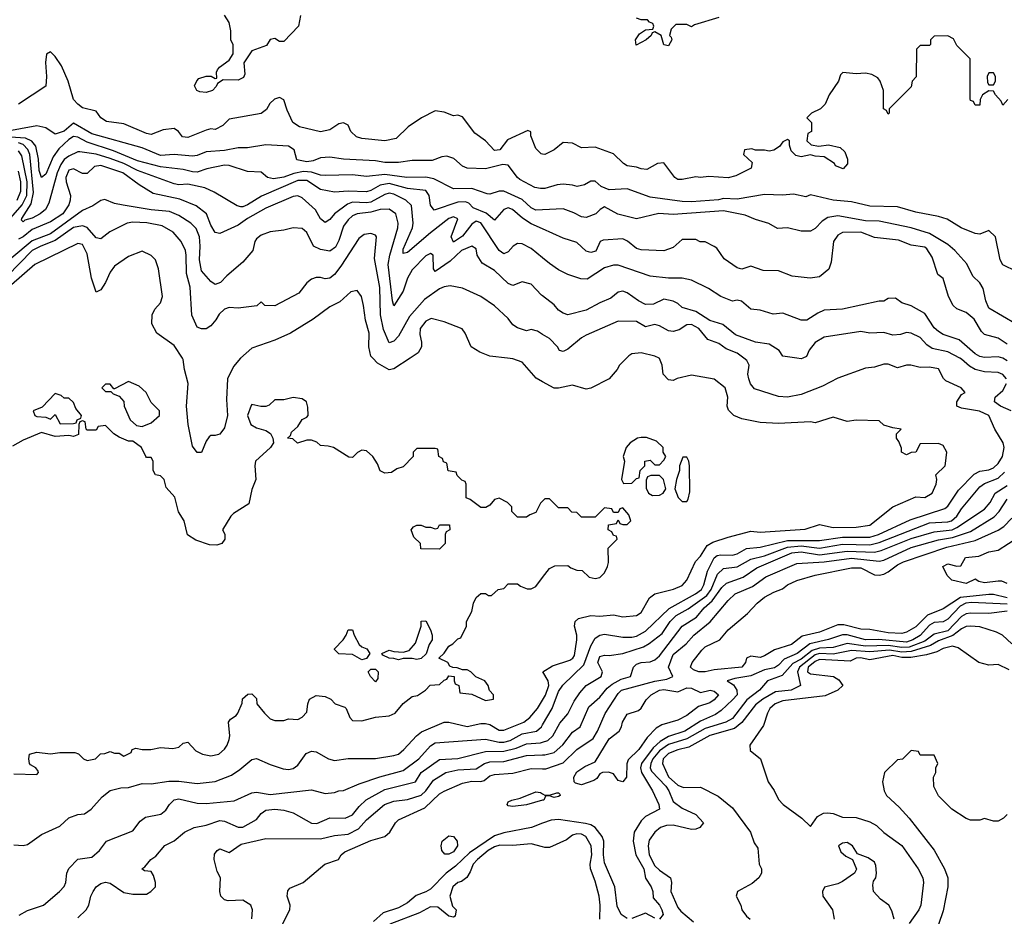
# Model space of a CAD drawing. Header units: inches. Extents: x 2348341 to 2479810, y 460419 to 613669.
# Tile 436 of 656: x 2407715 to 2412017, y 537562 to 541479. Entities that reach past the tile are written whole.
import ezdxf

# ---------------------------------------------------------------- set-up
doc = ezdxf.new("R2010")
doc.units = ezdxf.units.IN
doc.header["$MEASUREMENT"] = 0
for name, color, linetype in [('C4503', 7, 'Continuous'), ('C4504', 7, 'Continuous'), ('C4513', 7, 'Continuous'), ('C4514', 7, 'Continuous')]:
    doc.layers.add(name, color=color, linetype=linetype)

msp = doc.modelspace()

# ---------------------------------------------------------------- linework, layer by layer
at = {"layer": 'C4503', "color": 2}
for points, elevation in [([(2408679.8, 540000), (2408650, 539964), (2408623, 539910), (2408619.1, 539819.1), (2408623, 539750), (2408610, 539695.3), (2408590, 539668.7), (2408570, 539662), (2408550, 539662), (2408543.5, 539656.5), (2408530, 539638), (2408510, 539588.7), (2408490, 539588.7), (2408470, 539615.3), (2408452, 539710), (2408444.4, 539790), (2408451.5, 539890), (2408435.4, 539950), (2408430, 539994), (2408426.1, 540000)], 74), ([(2409421.1, 540000), (2409350, 539954), (2409330, 539949.2), (2409278.6, 539978.6), (2409258.4, 540000)], 74), ([(2410000, 539896.9), (2409972.1, 539912.1), (2409910, 539982.7), (2409870, 539997.2), (2409846.3, 540000)], 74), ([(2410000, 539376), (2409990, 539366), (2409970, 539326), (2409943.6, 539316.4), (2409930, 539306), (2409890, 539306), (2409866, 539330), (2409866, 539350), (2409846, 539370), (2409810, 539388.7), (2409790, 539382), (2409770, 539358), (2409751.6, 539348.4), (2409730, 539348), (2409683.1, 539383.1), (2409666, 539390), (2409666, 539450), (2409662, 539462), (2409647.3, 539467.3), (2409627.3, 539487.3), (2409622, 539502), (2409587.3, 539507.3), (2409582, 539542), (2409567.3, 539547.3), (2409562, 539562), (2409546, 539570), (2409542, 539602), (2409530, 539606), (2409450, 539606), (2409434, 539590), (2409434, 539570), (2409390, 539526), (2409363.6, 539516.4), (2409339.6, 539500.4), (2409310, 539498), (2409290, 539508), (2409278, 539538), (2409258, 539570), (2409230, 539595.3), (2409210, 539598), (2409191.6, 539588.4), (2409170, 539566), (2409152.7, 539567.3), (2409086, 539610), (2409063.6, 539616.4), (2409030, 539618), (2409013.6, 539633.6), (2408990, 539642), (2408970, 539642), (2408929, 539629), (2408908, 539648), (2408886, 539650), (2408898, 539662), (2408903.1, 539676.9), (2408930, 539702), (2408950, 539732), (2408970, 539742), (2408975.3, 539750), (2408974.6, 539785.4), (2408968, 539810), (2408950, 539822), (2408910, 539828), (2408870, 539818), (2408830, 539818), (2408805.4, 539794.6), (2408790.9, 539789.1), (2408769.1, 539789.1), (2408730, 539798), (2408726.4, 539793.6), (2408711, 539750), (2408724.7, 539710), (2408750, 539696), (2408790, 539684.7), (2408811, 539671), (2408822, 539650), (2408824.7, 539630), (2408811.3, 539610), (2408746, 539550), (2408742.8, 539530), (2408746.8, 539470), (2408730, 539426), (2408716, 539364), (2408650, 539322), (2408638, 539310), (2408602, 539250), (2408611.1, 539231.1), (2408611.3, 539210), (2408598, 539190), (2408576.8, 539183.2), (2408544.7, 539184.7), (2408485.2, 539205.2), (2408448.7, 539228.7), (2408434, 539290), (2408409.3, 539329.3), (2408393.6, 539393.6), (2408354.6, 539434.6), (2408346, 539470), (2408330, 539486), (2408308, 539490), (2408298, 539510), (2408298, 539550), (2408290, 539566), (2408270, 539566), (2408266, 539570), (2408248, 539610), (2408210, 539638), (2408190, 539638), (2408150, 539655.3), (2408126, 539670), (2408090, 539706), (2408058, 539702), (2408050, 539686), (2408010, 539686), (2408006, 539690), (2408002, 539722), (2407990, 539726), (2407978, 539722), (2407974, 539710), (2407972.7, 539667.3), (2407950, 539658), (2407930, 539662), (2407870, 539658), (2407810, 539675.3), (2407730, 539642), (2407683.6, 539616.4)], 78), ([(2407690, 538184.7), (2407790, 538182), (2407798, 538190), (2407796.4, 538196.4), (2407786, 538210), (2407763.1, 538223.1), (2407758, 538230), (2407755.3, 538250), (2407758, 538270), (2407790, 538278.8), (2407850, 538271.3), (2407890, 538278), (2407956.9, 538276.9), (2407971.6, 538271.6), (2407994, 538250), (2408010, 538242), (2408046, 538250), (2408068.4, 538271.6), (2408087.3, 538272.7), (2408110, 538282), (2408130, 538274), (2408150, 538274), (2408170, 538262), (2408202, 538278), (2408206, 538290), (2408223.1, 538296.9), (2408251.1, 538291.1), (2408288.9, 538291.1), (2408330, 538298.8), (2408384.7, 538295.3), (2408410, 538301), (2408430, 538318), (2408450, 538322), (2408485.4, 538285.4), (2408514, 538270), (2408550, 538262.8), (2408586, 538270), (2408610, 538292), (2408622, 538310), (2408630, 538334), (2408633.2, 538350), (2408628, 538410), (2408636.4, 538423.6), (2408660.4, 538439.6), (2408668, 538450), (2408687.3, 538492.7), (2408688.7, 538511.3), (2408712.7, 538532.7), (2408730, 538534), (2408750, 538514), (2408752, 538490), (2408784.7, 538450), (2408810, 538424.7), (2408830, 538418), (2408870, 538418), (2408890, 538424.7), (2408930, 538422), (2408950, 538432), (2408970, 538454), (2408974, 538490), (2408982, 538510), (2409010, 538526), (2409050, 538522), (2409074, 538510), (2409094, 538490), (2409135.3, 538475.3), (2409142, 538470), (2409158, 538430), (2409170, 538418), (2409210, 538416), (2409270, 538432), (2409330, 538438), (2409355.3, 538450), (2409390, 538492), (2409430, 538522), (2409453.6, 538526.4), (2409488, 538550), (2409508.4, 538571.6), (2409550, 538574), (2409570, 538594), (2409582, 538598), (2409590, 538612), (2409614, 538610), (2409614, 538590), (2409618, 538578), (2409634, 538570), (2409638, 538538), (2409690, 538532), (2409750, 538504.7), (2409786, 538510), (2409786, 538530), (2409768, 538548), (2409762, 538570), (2409748, 538590), (2409708.4, 538608.4), (2409686, 538630), (2409670, 538638), (2409650, 538638), (2409627.3, 538647.3), (2409608.4, 538648.4), (2409595.3, 538655.3), (2409586, 538670), (2409546, 538690), (2409570, 538712), (2409590, 538742), (2409608.4, 538751.6), (2409630, 538774), (2409642, 538778), (2409668, 538830), (2409668, 538850), (2409690, 538894), (2409698, 538930), (2409710, 538954), (2409730, 538972), (2409750, 538972), (2409763.6, 538963.6), (2409776.4, 538963.6), (2409806, 538990), (2409830, 538994), (2409850, 539014), (2409890, 539014), (2409903.6, 539003.6), (2409932.7, 538992.7), (2409950, 538992), (2409970, 539002), (2410000, 539042)], 78), ([(2407690, 537874.8), (2407730, 537871), (2407750, 537876), (2407810, 537918.8), (2407890, 537956), (2407930, 537992), (2407970, 538006), (2407998, 538010), (2408028, 538030), (2408075.5, 538084.5), (2408110, 538110.8), (2408157.2, 538122.8), (2408190, 538124.9), (2408250, 538142), (2408290, 538140.5), (2408367.2, 538152.8), (2408410, 538152.7), (2408490, 538141.6), (2408569.5, 538150.5), (2408640.9, 538179.1), (2408677.2, 538202.8), (2408730, 538246.8), (2408749.2, 538250.8), (2408810, 538224.9), (2408866.4, 538206.4), (2408890, 538203.8), (2408910, 538208.2), (2408930, 538222), (2408967.5, 538272.5), (2408990, 538282.8), (2409010, 538280.7), (2409064.7, 538250), (2409090, 538242), (2409150, 538250.6), (2409270, 538250.7), (2409350, 538264.9), (2409370, 538270.8), (2409394, 538290), (2409449.5, 538350.5), (2409471.5, 538368.5), (2409570, 538410.5), (2409590, 538410.4), (2409670, 538390.4), (2409730, 538404.9), (2409750, 538404.9), (2409770, 538399.3), (2409810, 538375.8), (2409830, 538375.3), (2409917.2, 538410), (2409944.5, 538430), (2409977.6, 538470), (2410000, 538506.7)], 74), ([(2407713.3, 537566.7), (2407750, 537588), (2407819, 537610), (2407889.2, 537670), (2407910, 537692), (2407917.2, 537710), (2407921.2, 537750), (2407929.5, 537770.5), (2407969.1, 537810.9), (2408030, 537821), (2408064, 537850), (2408095.3, 537890), (2408210, 537936), (2408242, 537978), (2408264.5, 537995.5), (2408331.8, 538008.2), (2408354, 538026), (2408370, 538051), (2408390, 538070.5), (2408410, 538075.5), (2408490, 538056.4), (2408530, 538054.4), (2408653, 538067), (2408730, 538101.6), (2408750, 538103.8), (2408810, 538094.4), (2408990, 538114.8), (2409050, 538098.8), (2409090, 538102.8), (2409110, 538110.7), (2409130, 538110.8), (2409198.9, 538141.1), (2409288.5, 538171.5), (2409390, 538198.9), (2409458.7, 538250), (2409510, 538306.4), (2409530, 538319.5), (2409750, 538335.6), (2409810, 538322.8), (2409830, 538322.8), (2409858, 538330), (2409910, 538359.1), (2409972.7, 538370), (2409995.6, 538390), (2410000, 538397.7)], 70), ([(2407970, 537554.8), (2408005.2, 537590), (2408017.2, 537610), (2408026.6, 537650), (2408036, 537670), (2408049.7, 537690.3), (2408070, 537704.9), (2408090, 537710.6), (2408110, 537707.3), (2408170, 537666), (2408210, 537658), (2408270, 537658.8), (2408288.7, 537670), (2408308.9, 537691.1), (2408309, 537710), (2408300.2, 537740.2), (2408290, 537758), (2408260.4, 537760.4), (2408248.7, 537770), (2408262, 537778), (2408288.7, 537810), (2408310, 537824.7), (2408350, 537871), (2408390, 537891), (2408435.3, 537930), (2408478, 537950), (2408530, 537960.7), (2408590, 537980.7), (2408610, 537977.3), (2408670, 537950.8), (2408690, 537950.8), (2408750, 537984.9), (2408770, 538010.7), (2408790, 538024.9), (2408830, 538030.4), (2408870, 538025.5), (2408910, 538014), (2408990, 537968.4), (2409012.9, 537967.1), (2409070, 537992.4), (2409138, 537990), (2409170, 538005.5), (2409198, 538042), (2409228.9, 538071.1), (2409310, 538115.3), (2409445.2, 538150), (2409470, 538190.4), (2409550, 538246.4), (2409630, 538252), (2409750, 538282.3), (2409830, 538282.8), (2409884.2, 538295.8), (2409930, 538315.2), (2409990, 538320.2), (2410000, 538323.2)], 66), ([(2408729.5, 537550.5), (2408732.7, 537590), (2408725.2, 537610), (2408690, 537632.7), (2408626, 537630), (2408610, 537634), (2408594, 537650), (2408589.3, 537670), (2408593.2, 537730), (2408578, 537758), (2408565.2, 537810), (2408566.3, 537833.7), (2408578, 537850), (2408590, 537856), (2408630, 537841), (2408683.5, 537876.5), (2408790, 537901.6), (2409030, 537900.4), (2409090, 537915.3), (2409150, 537920.3), (2409196.1, 537943.9), (2409230, 537984), (2409309.8, 538050.2), (2409350, 538064.9), (2409410, 538072.2), (2409470, 538091.8), (2409489.7, 538110), (2409523, 538157), (2409577.2, 538190), (2409630, 538201.5), (2409710, 538206.3), (2409746.6, 538230), (2409770, 538236.9), (2409830, 538237.7), (2409930, 538264.9), (2410000, 538267.1)], 62), ([(2408852.9, 537507.1), (2408895.3, 537590), (2408897.2, 537610), (2408883.7, 537650), (2408887, 537673), (2408895.5, 537684.5), (2408954, 537710), (2409048.7, 537790), (2409108.7, 537810), (2409119.3, 537830), (2409135.9, 537844.1), (2409250, 537892.7), (2409310, 537910.6), (2409332.7, 537930), (2409357.2, 537970), (2409370, 537982.8), (2409484.8, 538035.2), (2409550, 538097.1), (2409570, 538108.2), (2409650, 538143), (2409690, 538151.8), (2409730, 538150.4), (2409744.4, 538155.6), (2409770, 538174.9), (2409790, 538182), (2409870, 538187), (2409950, 538207.2), (2410000, 538206.5)], 58), ([(2410000, 538068.7), (2409930, 538049.6), (2409870, 538041.2), (2409850, 538044), (2409845.2, 538050), (2409850, 538062), (2409866, 538070), (2409902.5, 538077.5), (2409970, 538106), (2409990, 538102.8), (2410000, 538096.9)], 54), ([(2410000, 537968.2), (2409952, 537950), (2409830, 537926.9), (2409790, 537913), (2409680.7, 537839.3), (2409619, 537781), (2409578.4, 537750), (2409510, 537680.5), (2409490, 537668.2), (2409447.5, 537652.5), (2409410, 537620.7), (2409370, 537598.4), (2409303, 537577), (2409261.4, 537538.6)], 58), ([(2410000, 537865.5), (2409950, 537878.7), (2409870, 537871.5), (2409812.3, 537872.3), (2409790, 537865.1), (2409762.4, 537850), (2409714.9, 537810), (2409697.1, 537790), (2409684.1, 537755.9), (2409668.3, 537731.7), (2409645.5, 537714.5), (2409630, 537709.2), (2409608, 537690), (2409594.8, 537650), (2409606, 537606), (2409622, 537590), (2409618, 537562), (2409610, 537558), (2409590, 537562), (2409542, 537602), (2409510, 537602.7), (2409462.3, 537577.7), (2409332.7, 537527.3)], 62)]:
    msp.add_lwpolyline(points, dxfattribs=dict(at, elevation=elevation))
for points, elevation in [([(2408190, 539898), (2408130, 539866), (2408126, 539866), (2408110, 539886), (2408090, 539886), (2408074, 539870), (2408090, 539854), (2408114, 539854), (2408123.6, 539843.6), (2408150, 539834), (2408171, 539811), (2408172, 539790), (2408198, 539730), (2408226, 539706), (2408250, 539701), (2408290, 539718), (2408326, 539750), (2408326, 539770), (2408290, 539806), (2408268, 539850), (2408238, 539878)], 78), ([(2407870, 539846), (2407814, 539786), (2407774, 539770), (2407782, 539750), (2407790, 539744.7), (2407830, 539742), (2407850, 539734), (2407870, 539754), (2407892.7, 539712.7), (2407950, 539714), (2407962, 539718), (2407966, 539730), (2407982, 539738), (2407986, 539750), (2407960.2, 539780.2), (2407950, 539806), (2407930, 539826), (2407910, 539826), (2407896.4, 539836.4)], 78), ([(2409550, 539166), (2409467.3, 539167.3), (2409466, 539190), (2409438, 539218), (2409426, 539250), (2409436.4, 539263.6), (2409450, 539271.3), (2409470, 539271.3), (2409490, 539262), (2409510, 539262), (2409530, 539254), (2409542, 539258), (2409550, 539272), (2409592.7, 539272.7), (2409594, 539250), (2409578, 539242), (2409574, 539230), (2409574, 539190)], 78), ([(2409450, 538684), (2409430, 538688.7), (2409390, 538688), (2409370, 538682), (2409350, 538688.7), (2409328.9, 538688.9), (2409302, 538702), (2409298, 538710), (2409330, 538724.7), (2409350, 538718), (2409390, 538716), (2409417.2, 538722.8), (2409444.7, 538755.3), (2409468.7, 538830), (2409469.1, 538850.9), (2409490, 538852), (2409510, 538814), (2409518, 538790), (2409518, 538770), (2409504.7, 538750), (2409491.3, 538708.7), (2409470, 538688.7)], 78), ([(2409210, 538682), (2409170, 538705.2), (2409110, 538708.7), (2409090, 538728), (2409090, 538731), (2409128.7, 538770), (2409142, 538790), (2409150, 538814), (2409170, 538814), (2409176, 538790), (2409198.8, 538750), (2409210, 538738.8), (2409231.3, 538730), (2409244.7, 538710), (2409230, 538688)], 78), ([(2409270, 538586), (2409248, 538610), (2409238, 538630), (2409250, 538642), (2409270, 538642), (2409282, 538630), (2409279.6, 538600.4)], 78), ([(2409590, 537832.7), (2409573.2, 537833.2), (2409559.3, 537850), (2409556, 537870), (2409561.2, 537890), (2409590, 537914), (2409610.4, 537910.4), (2409627.3, 537890), (2409627.7, 537870), (2409610, 537843.7)], 54)]:
    msp.add_lwpolyline(points, close=True, dxfattribs=dict(at, elevation=elevation))
at = {"layer": 'C4504', "color": 2}
for points, elevation in [([(2408942.8, 541497.2), (2408934, 541450), (2408870, 541384), (2408850, 541384), (2408830, 541397.2), (2408810, 541392.7), (2408794, 541366), (2408730, 541342), (2408694, 541290), (2408698.8, 541241.2), (2408693.7, 541226.3), (2408670, 541214), (2408604.7, 541215.3), (2408579.6, 541200.4), (2408573.7, 541186.3), (2408558, 541170), (2408530, 541160.7), (2408503, 541163), (2408489.2, 541170), (2408479.3, 541190), (2408489.1, 541210.9), (2408498, 541222), (2408530, 541232), (2408552, 541232), (2408570, 541222), (2408576.4, 541223.6), (2408575.3, 541250), (2408580.2, 541259.8), (2408588.9, 541271.1), (2408630, 541302), (2408648, 541330), (2408648.4, 541368.4), (2408638, 541390), (2408638, 541430), (2408630, 541466), (2408610, 541498)], 42), ([(2410000, 540891.4), (2409992.9, 540892.9), (2409970, 540915.3), (2409948.4, 540971.6), (2409948.4, 540988.4), (2409935.3, 540995.3), (2409845.8, 540954.2), (2409813.4, 540910), (2409790, 540907.3), (2409750, 540949.2), (2409703.6, 540983.6), (2409650, 541054), (2409630, 541062), (2409610, 541059), (2409570, 541074), (2409530, 541081.2), (2409471.3, 541050), (2409412, 541010), (2409359.8, 540960.2), (2409310, 540949.3), (2409210, 540959.5), (2409187.5, 540967.5), (2409162, 540990), (2409150, 541018), (2409130, 541028.7), (2409110, 541024), (2409070, 540998), (2409030, 540989.3), (2408938, 541010), (2408909.2, 541030), (2408883.2, 541083.2), (2408870, 541128), (2408850, 541139), (2408828.1, 541131.9), (2408808.1, 541111.9), (2408793, 541087), (2408770.5, 541069.5), (2408630, 541044), (2408603.5, 541016.5), (2408570, 540999), (2408550, 541001.2), (2408530, 540996), (2408450, 540963.7), (2408426.3, 540966.3), (2408409, 540990), (2408390, 541002.7), (2408342.5, 540997.5), (2408290, 540977.2), (2408270, 540980.9), (2408170, 541023.7), (2408094.5, 541034.5), (2408069.2, 541050), (2408050, 541079), (2407990, 541094), (2407969.2, 541110), (2407949.7, 541129.7), (2407927.3, 541210), (2407897.5, 541277.5), (2407870, 541318), (2407850, 541338), (2407832, 541328), (2407827.7, 541292.3), (2407833, 541230), (2407830, 541188), (2407710.5, 541109.5)], 46), ([(2410000, 540740.9), (2409990, 540740.9), (2409966.2, 540746.2), (2409900.7, 540780.7), (2409889.5, 540789.5), (2409850, 540842.7), (2409826.6, 540846.6), (2409750, 540826.6), (2409670.6, 540829.4), (2409650, 540839.3), (2409612.1, 540872.1), (2409582, 540882), (2409559.8, 540880.2), (2409517.1, 540862.9), (2409430, 540862.9), (2409370, 540855.1), (2409310, 540855.1), (2409270, 540862.4), (2409130, 540869.6), (2409070, 540877.6), (2409030, 540875.1), (2408997.3, 540862.7), (2408970, 540858.3), (2408926.6, 540866.6), (2408914.5, 540910), (2408890, 540926.3), (2408790, 540931.8), (2408710, 540919.3), (2408670, 540919.5), (2408610, 540907.8), (2408530, 540902), (2408490, 540885.6), (2408470, 540882.4), (2408389.7, 540889.7), (2408330, 540886), (2408250, 540918.3), (2408030, 540979.8), (2407950, 541027.3), (2407910, 540991.6), (2407870, 540979.3), (2407830, 541006), (2407790, 541014.5), (2407648.2, 540988.2)], 50), ([(2410000, 540647.7), (2409970, 540646.3), (2409950, 540656.9), (2409910, 540693), (2409830, 540729.7), (2409810, 540729.6), (2409770, 540717), (2409757.5, 540717.5), (2409690, 540741.3), (2409610, 540739.5), (2409524.2, 540784.2), (2409490, 540791.3), (2409406, 540790), (2409310, 540802.8), (2409230, 540793.3), (2409170, 540801.1), (2409050, 540798.7), (2409030, 540799.7), (2408990, 540813.3), (2408955.4, 540815.4), (2408912.9, 540807.1), (2408870, 540791.1), (2408823.9, 540783.9), (2408798, 540790), (2408770, 540813.2), (2408710, 540816), (2408630, 540842.4), (2408610, 540843.5), (2408532.8, 540827.2), (2408490, 540813), (2408470, 540814.3), (2408430, 540824.4), (2408330, 540836), (2408230, 540862.7), (2408125.3, 540905.3), (2408010, 540943.8), (2407970, 540965.1), (2407950, 540968.3), (2407930, 540955.8), (2407885.8, 540914.2), (2407861.1, 540878.9), (2407830, 540803.7), (2407810, 540789.6), (2407800.6, 540820.6), (2407798, 540870), (2407785.8, 540925.8), (2407768.4, 540948.4), (2407740.8, 540960.8), (2407675, 540965)], 54), ([(2410000, 540564.7), (2409950, 540587.3), (2409912.1, 540612.1), (2409868.7, 540650), (2409850, 540656.2), (2409830, 540649.3), (2409790, 540602.7), (2409752.9, 540632.9), (2409696.3, 540656.3), (2409677, 540677), (2409662.6, 540682.6), (2409630, 540681), (2409526, 540646), (2409510, 540668), (2409503.6, 540710), (2409490, 540733), (2409410, 540741), (2409330, 540763.1), (2409290, 540755.6), (2409250, 540732.6), (2409230, 540727.1), (2409150.3, 540729.7), (2409090, 540725.1), (2409030, 540736.3), (2408970, 540776.4), (2408930, 540776.5), (2408772, 540708), (2408710, 540669.6), (2408690, 540660.7), (2408681.6, 540661.6), (2408665.6, 540665.6), (2408565.4, 540725.4), (2408524.4, 540744.4), (2408450, 540760.5), (2408410, 540757.6), (2408390, 540761.6), (2408230, 540820.3), (2408169.6, 540850), (2408110, 540872.5), (2408050, 540890.8), (2407978, 540902), (2407970, 540902), (2407930, 540882.6), (2407910, 540868), (2407894.5, 540845.5), (2407879.2, 540810), (2407843.1, 540676.9), (2407828, 540650), (2407804.9, 540630), (2407770, 540611.5), (2407737.3, 540602.7), (2407730, 540595.3), (2407723.2, 540603.2), (2407725.1, 540610), (2407765, 540675), (2407775.8, 540724.2), (2407759.8, 540890), (2407751.1, 540911.1), (2407730, 540932.9), (2407710, 540940.2)], 58), ([(2407656.2, 540590), (2407725.7, 540670), (2407746.3, 540710), (2407748.6, 540770), (2407724.4, 540884.4), (2407710, 540905.1)], 62), ([(2407703.9, 540690), (2407719.8, 540730), (2407721, 540770), (2407710, 540817)], 66), ([(2410000, 540438.1), (2409950, 540479.5), (2409910, 540499.3), (2409890, 540501.2), (2409870.6, 540489.4), (2409850, 540464), (2409830, 540456), (2409809.8, 540469.8), (2409730.6, 540590.6), (2409710, 540598), (2409690, 540585.1), (2409650, 540533.6), (2409610, 540507.3), (2409599.7, 540530), (2409629.1, 540609.1), (2409610, 540617.6), (2409590, 540609.6), (2409510, 540547.3), (2409410, 540462), (2409390, 540458), (2409390, 540476), (2409431.2, 540570), (2409434.3, 540590), (2409426.5, 540666.5), (2409402.7, 540690), (2409350, 540716.4), (2409330, 540720.4), (2409310, 540715.1), (2409250, 540682), (2409230, 540678.7), (2409170, 540681.5), (2409146.9, 540673.1), (2409090.4, 540630), (2409070, 540605.2), (2409050, 540592.7), (2409030, 540609), (2409008, 540648), (2408950, 540701.2), (2408930, 540709.2), (2408910, 540706), (2408790, 540655.6), (2408710.6, 540610), (2408670, 540580.7), (2408590, 540545.2), (2408569.6, 540549.6), (2408550, 540581.2), (2408531.1, 540631.1), (2408486.2, 540666.2), (2408414.8, 540694.8), (2408298.9, 540718.9), (2408237.2, 540757.2), (2408166, 540810), (2408070, 540841.7), (2408042.5, 540837.5), (2408010, 540806.6), (2407990, 540807.3), (2407950, 540827.6), (2407930, 540821.6), (2407916.5, 540790), (2407917.7, 540770), (2407937, 540710), (2407935.8, 540690), (2407930, 540669.3), (2407903.8, 540630), (2407850, 540595.4), (2407770, 540561.5), (2407730, 540529.7), (2407710, 540520.4)], 62), ([(2410000, 540272.1), (2409995.5, 540275.5), (2409950, 540324), (2409910, 540333.2), (2409870, 540317.2), (2409850, 540326), (2409790, 540382.9), (2409735.5, 540415.5), (2409714, 540450), (2409710, 540478), (2409690, 540489), (2409645.5, 540470), (2409595.5, 540424.5), (2409530, 540379), (2409522.7, 540390), (2409521.2, 540450), (2409510, 540458), (2409490, 540446.6), (2409430, 540386), (2409410, 540349.2), (2409390, 540292.7), (2409350, 540229), (2409343.6, 540250), (2409325.3, 540410), (2409332.1, 540450), (2409368, 540570), (2409368.2, 540590), (2409358.4, 540630), (2409330, 540651.6), (2409290, 540649.6), (2409250, 540638), (2409190, 540631.1), (2409170, 540622.4), (2409150, 540604.5), (2409130, 540576), (2409110, 540514), (2409094.4, 540485.6), (2409070, 540467.3), (2409030, 540474.5), (2408999, 540490), (2408970, 540549), (2408950, 540566), (2408910, 540569.2), (2408870, 540559), (2408810, 540552.7), (2408770, 540537.2), (2408750, 540522), (2408742.8, 540510), (2408733.4, 540470), (2408690, 540419), (2408619.8, 540360.2), (2408592, 540330), (2408570, 540322), (2408550, 540335.3), (2408510, 540382), (2408500.5, 540430), (2408504, 540490), (2408500.5, 540530), (2408486.7, 540566.7), (2408463.7, 540590), (2408410, 540623.6), (2408370, 540640.5), (2408290, 540648.2), (2408167.9, 540667.9), (2408130, 540675.1), (2408087.1, 540692.9), (2408070, 540689), (2408034.9, 540665.1), (2407990, 540644.5), (2407850, 540543.1), (2407770, 540512.1), (2407681.4, 540438.6)], 66), ([(2410000, 540104), (2409977.5, 540117.5), (2409950, 540125.2), (2409930, 540119), (2409890, 540132.7), (2409870, 540146), (2409850, 540174), (2409789.4, 540229.4), (2409730, 540269.2), (2409650, 540305.2), (2409596.5, 540316.5), (2409570, 540312.3), (2409550, 540302.4), (2409484.2, 540255.8), (2409418.2, 540181.8), (2409370, 540095.6), (2409350, 540074), (2409330, 540066.6), (2409304.9, 540124.9), (2409292.3, 540190), (2409288.2, 540308.2), (2409264.8, 540435.2), (2409274, 540530), (2409270, 540538), (2409250, 540544), (2409219.8, 540540.2), (2409196.8, 540523.2), (2409118.5, 540401.5), (2409090, 540365.2), (2409070, 540349.4), (2409050, 540346), (2409030, 540353.2), (2409010, 540353.2), (2408990, 540345.2), (2408970, 540329), (2408935.5, 540284.5), (2408830, 540229.4), (2408786, 540230), (2408770, 540246), (2408750.9, 540229.1), (2408670, 540219), (2408630, 540220.9), (2408610, 540214.5), (2408587.1, 540192.9), (2408572.7, 540167.3), (2408550, 540142), (2408530, 540128), (2408510, 540128), (2408490, 540135.3), (2408467.7, 540187.7), (2408460.5, 540310), (2408444.7, 540370), (2408442.9, 540450), (2408439.5, 540470), (2408420.9, 540510), (2408385.2, 540550), (2408338.3, 540578.3), (2408271.1, 540591.1), (2408210, 540594.5), (2408184.7, 540590), (2408108.5, 540551.5), (2408070, 540521.2), (2408050, 540526), (2408010, 540571.2), (2407990, 540578.9), (2407950, 540570.9), (2407870, 540513.8), (2407808.2, 540490), (2407770, 540469.8), (2407661.1, 540358.9)], 70), ([(2408426.1, 540000), (2408390, 540056), (2408314, 540110), (2408293.2, 540150), (2408294, 540190), (2408306.3, 540213.7), (2408330, 540242), (2408339, 540270), (2408322, 540390), (2408308, 540430), (2408290, 540448), (2408250, 540468), (2408190, 540444), (2408130, 540402), (2408110, 540375.3), (2408090.7, 540330), (2408070, 540299), (2408050, 540288), (2408029.4, 540350), (2408010, 540455.3), (2407990, 540496), (2407970, 540500.9), (2407781, 540410), (2407679.2, 540320.8)], 74), ([(2409258.4, 540000), (2409249.4, 540009.4), (2409240.9, 540050), (2409242.7, 540110), (2409225.6, 540165.6), (2409218, 540230), (2409209.1, 540269.1), (2409190, 540295.3), (2409162, 540290), (2409113.7, 540246.3), (2409070, 540224), (2408998, 540170), (2408898, 540110), (2408830, 540079.3), (2408730, 540044), (2408679.8, 540000)], 74), ([(2409846.3, 540000), (2409770, 540009), (2409725.6, 540025.6), (2409688, 540050), (2409662, 540110), (2409648.9, 540128.9), (2409570, 540159), (2409513.6, 540173.6), (2409490, 540162), (2409464.9, 540130), (2409462.8, 540102.8), (2409471.3, 540070), (2409471.3, 540050), (2409456.9, 540023.1), (2409421.1, 540000)], 74)]:
    msp.add_lwpolyline(points, dxfattribs=dict(at, elevation=elevation))
at = {"layer": 'C4513', "color": 2}
for points, elevation in [([(2410000, 538397.7), (2410041.1, 538470), (2410070, 538544), (2410088.5, 538571.5), (2410179.3, 538660.7), (2410210, 538744), (2410230, 538776.3), (2410249.7, 538790.3), (2410270, 538794), (2410350, 538782), (2410390, 538782), (2410410, 538785.3), (2410450, 538807), (2410553.2, 538906.8), (2410667.6, 538970), (2410693.7, 538990), (2410704.4, 539010), (2410720.4, 539070), (2410750, 539128.2), (2410762.4, 539137.6), (2410778.6, 539141.4), (2410830, 539139.5), (2410850, 539145.3), (2410890.9, 539169.1), (2410950, 539174.3), (2411070, 539204), (2411210, 539203.8), (2411310, 539218.5), (2411430, 539218.9), (2411467, 539230), (2411606.1, 539293.9), (2411756.8, 539343.2), (2411770, 539353.4), (2411817.1, 539422.9), (2411886, 539494), (2411910, 539506.7), (2411950, 539512.4), (2411970, 539521.3), (2411990, 539540.5), (2412009.6, 539570), (2412016.9, 539610), (2412011.6, 539630), (2411975.1, 539690), (2411949.3, 539750), (2411908.3, 539768.3), (2411830, 539781.2), (2411809, 539790), (2411809, 539810), (2411830, 539842), (2411846, 539850), (2411828, 539870), (2411761.6, 539901.6), (2411751.9, 539911.9), (2411730, 539954), (2411690, 539960.9), (2411650, 539959.3), (2411609.3, 539969.3), (2411590, 539969.3), (2411550, 539957.2), (2411510, 539974), (2411490, 539974), (2411450, 539961.2), (2411410, 539956), (2411290, 539912.7), (2411222.8, 539877.2), (2411130, 539840.9), (2411070, 539829.3), (2411030, 539832.7), (2410926.3, 539866.3), (2410908, 539888), (2410900.9, 539910), (2410897, 539930), (2410902, 539970), (2410892, 539990), (2410878.9, 540000)], 70), ([(2410000, 538506.7), (2410012.6, 538527.4), (2410026.6, 538570), (2410023.6, 538590), (2410001.2, 538630), (2410043.6, 538656.4), (2410118.5, 538681.5), (2410132, 538690), (2410138.6, 538701.4), (2410149.4, 538770), (2410149.3, 538790), (2410139, 538830), (2410142, 538850), (2410157.2, 538862.8), (2410210, 538876.3), (2410250, 538873), (2410310, 538879.1), (2410350, 538870.7), (2410410, 538876.3), (2410431.1, 538888.9), (2410466.3, 538953.7), (2410489.6, 538970.4), (2410571.1, 538991.1), (2410610, 539007.3), (2410630, 539031), (2410668.1, 539111.9), (2410690, 539134.8), (2410718.3, 539181.7), (2410743.5, 539196.5), (2410810, 539218), (2410910, 539243.8), (2410950, 539240.4), (2411147.5, 539252.5), (2411210, 539273.4), (2411270, 539260.4), (2411370, 539261.3), (2411429.1, 539270.9), (2411530, 539351), (2411630, 539394), (2411670, 539391.3), (2411702, 539410), (2411719, 539450), (2411722, 539470), (2411718, 539490), (2411758, 539530), (2411760.4, 539539.6), (2411766, 539590), (2411750, 539618), (2411730, 539628), (2411650, 539626), (2411631.1, 539588.9), (2411610, 539588), (2411590, 539578), (2411568, 539590), (2411567.3, 539607.3), (2411556.4, 539636.4), (2411546, 539650), (2411546, 539670), (2411566, 539690), (2411530, 539695.3), (2411490, 539708), (2411470, 539726), (2411370, 539728.7), (2411330, 539724), (2411270, 539742), (2411190, 539718), (2411170, 539722), (2411030, 539715.1), (2410950, 539719.5), (2410870, 539735.1), (2410835.3, 539750), (2410812.3, 539772.3), (2410806, 539790), (2410809.2, 539830), (2410797.2, 539870), (2410750, 539909), (2410650, 539926), (2410588.2, 539911.8), (2410570, 539902.7), (2410550, 539906), (2410526, 539930), (2410522, 539970), (2410510, 539999.3), (2410508.7, 540000)], 74), ([(2410366, 540000), (2410336, 539970), (2410326, 539950), (2410291.3, 539910), (2410210, 539868.7), (2410190, 539864), (2410130, 539882), (2410070, 539869.3), (2410050, 539869.4), (2410000, 539896.9)], 74), ([(2411136.6, 540000), (2411130, 539997.2), (2411110.5, 540000)], 66), ([(2412027, 539910), (2412010, 539929.4), (2411990, 539938), (2411930, 539941.1), (2411890, 539951.1), (2411864.5, 539964.5), (2411830, 539996.3), (2411823.1, 540000)], 66), ([(2412030, 539988), (2412010.7, 540000)], 62), ([(2412047, 539770), (2412000.9, 539790), (2411974, 539810), (2411977.2, 539830), (2412010, 539859.1), (2412027.3, 539890)], 66), ([(2410000, 538323.2), (2410022.7, 538330), (2410044.2, 538350), (2410074.5, 538405.5), (2410110, 538446.8), (2410137.7, 538502.3), (2410162, 538538), (2410190, 538570.4), (2410256, 538610), (2410260.9, 538630), (2410240.7, 538670), (2410250, 538696.3), (2410270, 538703), (2410290, 538701.6), (2410350.6, 538710.6), (2410441.3, 538738.7), (2410465.8, 538754.2), (2410522, 538798), (2410557.3, 538850), (2410583.5, 538876.5), (2410635.2, 538904.8), (2410716.8, 538963.2), (2410736.5, 538990), (2410763.6, 539056.4), (2410790, 539081.3), (2410850, 539088.9), (2410910, 539122.7), (2410970, 539137.2), (2411070, 539175), (2411130, 539179.8), (2411210, 539169.4), (2411310, 539187), (2411430, 539184.3), (2411470, 539195.4), (2411690, 539280.2), (2411770, 539284.7), (2411786, 539290), (2411809.7, 539310), (2411830, 539342.4), (2411910, 539437.6), (2411930, 539452.9), (2411990, 539475.6), (2412017.9, 539502.1)], 66), ([(2410000, 538267.1), (2410010, 538267.4), (2410050, 538278), (2410088.8, 538311.2), (2410130, 538366), (2410163.7, 538390), (2410202.3, 538477.7), (2410250, 538519.1), (2410281.5, 538558.5), (2410303.8, 538576.2), (2410342.8, 538597.2), (2410384, 538610), (2410397, 538650), (2410410, 538663), (2410430, 538670.3), (2410470, 538673), (2410490, 538682), (2410510, 538700.5), (2410609.5, 538830), (2410671.6, 538868.4), (2410706.3, 538910), (2410740.6, 538939.4), (2410782.3, 538997.7), (2410803.3, 539016.7), (2410876.8, 539043.2), (2410935.5, 539084.5), (2411089.3, 539150), (2411130, 539153.6), (2411210, 539140.5), (2411330, 539157.1), (2411450, 539152.8), (2411479.5, 539160.5), (2411610, 539213), (2411710, 539241.2), (2411789.8, 539250.2), (2411810, 539259.7), (2411930, 539340.4), (2411955.6, 539370), (2411977, 539410), (2412030, 539443.7)], 62), ([(2410000, 539042), (2410030, 539082), (2410052.7, 539092.7), (2410110, 539094), (2410123.6, 539083.6), (2410150, 539074), (2410172.7, 539072.7), (2410203.6, 539043.6), (2410230, 539038), (2410250, 539042), (2410270, 539062), (2410284, 539090), (2410288, 539108), (2410286, 539170), (2410326, 539210), (2410322, 539222), (2410310, 539226), (2410302, 539242), (2410286, 539250), (2410287.3, 539272.7), (2410322, 539278), (2410330, 539294), (2410338, 539278), (2410350, 539274), (2410370, 539274), (2410386, 539290), (2410376.4, 539316.4), (2410350, 539346), (2410338, 539342), (2410330, 539326), (2410310, 539326), (2410302, 539342), (2410270, 539346), (2410230, 539306), (2410170, 539306), (2410150, 539326), (2410127.3, 539327.3), (2410110, 539346), (2410070, 539346), (2410030, 539386), (2410010, 539386), (2410000, 539376)], 78), ([(2410000, 538206.5), (2410013.7, 538206.3), (2410090, 538232.7), (2410150, 538290.5), (2410220.6, 538339.4), (2410239.1, 538370), (2410272.6, 538447.4), (2410330, 538535.5), (2410344.5, 538550), (2410490, 538589.2), (2410542.7, 538597.3), (2410569.2, 538610), (2410549.7, 538650), (2410570, 538704.9), (2410627.1, 538752.9), (2410660.7, 538790), (2410732, 538848), (2410810, 538942), (2410841.2, 538970), (2410916.8, 539003.2), (2410975.6, 539044.4), (2411110, 539103.8), (2411230, 539110.2), (2411350, 539125.8), (2411470, 539112.7), (2411490, 539117.7), (2411610, 539172.4), (2411730, 539207.1), (2411790, 539216.3), (2411870, 539243.6), (2411973.3, 539306.7), (2411995.1, 539330), (2412030, 539384.4)], 58), ([(2412030, 538953.5), (2411970, 538967.8), (2411950, 538967.9), (2411825.5, 538954.5), (2411750, 538905.4), (2411682.1, 538877.9), (2411630, 538826.6), (2411590, 538802.6), (2411570, 538796.9), (2411510, 538800.4), (2411430, 538814.8), (2411390, 538815.6), (2411315.4, 538835.4), (2411290, 538835.6), (2411210, 538803.5), (2411133.6, 538786.4), (2411086.8, 538750), (2411013.7, 538726.3), (2410970, 538699.3), (2410950, 538693.2), (2410910, 538699), (2410891, 538689), (2410886.8, 538670), (2410871, 538650), (2410750, 538638.9), (2410710, 538629.8), (2410682, 538630), (2410658.7, 538638.7), (2410646, 538650), (2410653.3, 538670), (2410695.4, 538724.6), (2410710, 538739.1), (2410774, 538770), (2410810, 538814), (2410894.9, 538885.1), (2410937.2, 538930), (2410970, 538956.3), (2411010, 538978), (2411048.1, 538991.9), (2411069.8, 539010.2), (2411110, 539028.5), (2411190, 539051.8), (2411350, 539084.2), (2411390, 539084.9), (2411450, 539054), (2411470, 539052), (2411490, 539057), (2411510, 539066.4), (2411550, 539097.4), (2411577.2, 539110), (2411765.8, 539174.2), (2411890, 539204), (2411990, 539248.5), (2412014.6, 539265.4), (2412050, 539301.6)], 54), ([(2412030, 539015.3), (2412005.6, 539025.6), (2411990, 539026.6), (2411930, 539018), (2411905.2, 539025.2), (2411890, 539035.3), (2411850, 539015.3), (2411788, 539030), (2411768, 539050), (2411749, 539090), (2411770, 539102), (2411810, 539092), (2411827.3, 539092.7), (2411848, 539130), (2411905.2, 539134.8), (2411950, 539154.8), (2411990, 539161), (2412080.7, 539219.3)], 50), ([(2412030, 538925.9), (2411873, 538933), (2411849.6, 538930.4), (2411823.9, 538916.1), (2411770, 538859.7), (2411750, 538848.4), (2411710, 538845.7), (2411690, 538834), (2411650, 538788.8), (2411617.6, 538770), (2411590, 538760.2), (2411469.3, 538770.7), (2411410, 538769.9), (2411330, 538791.8), (2411310, 538792), (2411248.5, 538771.5), (2411167.4, 538752.6), (2411112, 538710), (2411054.9, 538685.1), (2411030, 538658.7), (2411012.7, 538647.3), (2410970, 538638.7), (2410910, 538611.8), (2410839.2, 538600.8), (2410806, 538590), (2410833.3, 538573.3), (2410848.7, 538550), (2410850.3, 538530), (2410830, 538507.8), (2410779.7, 538460.3), (2410755.9, 538444.1), (2410690, 538414.8), (2410621.6, 538370), (2410550, 538347), (2410514.2, 538325.8), (2410482.2, 538297.8), (2410432.3, 538230), (2410427.7, 538210), (2410431.3, 538190), (2410480.7, 538110), (2410507.7, 538050), (2410510.7, 538030), (2410450, 537997.6), (2410430, 537978.4), (2410399.5, 537930), (2410395.3, 537890), (2410407, 537830), (2410442.4, 537770), (2410448.7, 537728.7), (2410474.6, 537690), (2410481.1, 537670), (2410482.6, 537642.6), (2410510.4, 537610), (2410520.3, 537590), (2410526, 537570), (2410511, 537550)], 58), ([(2412030, 538894.6), (2411950, 538884), (2411870, 538886.6), (2411850, 538882.6), (2411830, 538870.9), (2411770.6, 538809.4), (2411710, 538794.5), (2411670, 538764.5), (2411601.8, 538738.2), (2411570, 538735.7), (2411510, 538744.7), (2411410, 538742), (2411330, 538754.2), (2411270, 538736.5), (2411210, 538733.3), (2411176.9, 538723.1), (2411130, 538685.2), (2411093.5, 538666.5), (2411045.8, 538614.2), (2410982, 538590), (2410947.7, 538550), (2410892.6, 538507.4), (2410830, 538425.7), (2410800.7, 538410), (2410710, 538382.5), (2410630, 538337.8), (2410550, 538312.2), (2410510, 538285), (2410481.1, 538250), (2410472.2, 538230), (2410470.2, 538210.2), (2410475.9, 538195.9), (2410537.6, 538130), (2410551.3, 538110), (2410570, 538063.8), (2410610, 538034.4), (2410670, 538006.4), (2410702.8, 537970), (2410687.3, 537950), (2410670, 537942.6), (2410650, 537941), (2410570, 537959.8), (2410540.9, 537959.1), (2410514.8, 537950), (2410490, 537929.3), (2410465.7, 537894.3), (2410460.4, 537870), (2410465.3, 537830), (2410490, 537782), (2410510, 537762.8), (2410558, 537730), (2410562.8, 537710), (2410560.5, 537670), (2410590, 537601), (2410603.9, 537583.9), (2410658.4, 537538.4)], 62), ([(2412050, 538752.3), (2412009.6, 538789.6), (2411983.6, 538803.6), (2411910, 538826.9), (2411870, 538829.7), (2411850, 538828.2), (2411830, 538818.3), (2411792, 538788), (2411730, 538765.3), (2411694.5, 538745.5), (2411610, 538718), (2411570, 538715.8), (2411515.1, 538724.9), (2411430, 538717.5), (2411350, 538723.7), (2411270, 538707.3), (2411210, 538709.3), (2411190, 538703.6), (2411122.6, 538650), (2411114.2, 538630), (2411126.8, 538570), (2411086, 538550), (2411017.5, 538542.5), (2410962, 538510), (2410930, 538485.1), (2410871, 538409), (2410837.8, 538382.2), (2410730, 538352), (2410638.9, 538301.1), (2410590, 538289.6), (2410550, 538273.3), (2410527.2, 538250), (2410524.4, 538230), (2410550, 538170.8), (2410590, 538135.5), (2410616, 538124), (2410690, 538126), (2410767.1, 538087.1), (2410830, 538036), (2410907.7, 537930), (2410923.5, 537883.5), (2410939.6, 537859.6), (2410946, 537790), (2410956, 537770), (2410956, 537750), (2410944.7, 537730), (2410915.2, 537704.8), (2410852, 537670), (2410846, 537650), (2410866, 537610), (2410870.8, 537590), (2410890, 537562.8), (2410906, 537550)], 66), ([(2412038, 538638), (2411990, 538662), (2411950, 538659), (2411906, 538670), (2411815.1, 538735.1), (2411790, 538742), (2411750, 538732.4), (2411722.6, 538717.4), (2411676.4, 538703.6), (2411608.2, 538691.8), (2411570, 538692.4), (2411530, 538701.4), (2411430, 538683), (2411389.3, 538690.7), (2411370.5, 538689.5), (2411343.4, 538676.6), (2411210, 538683.5), (2411190, 538675.4), (2411160.8, 538650), (2411157.6, 538630), (2411170, 538621.5), (2411271.3, 538610), (2411294.6, 538594.6), (2411311.3, 538570), (2411290.4, 538549.6), (2411234.9, 538525.1), (2411050, 538503), (2411016.3, 538490), (2410993, 538470), (2410982, 538450), (2410964.5, 538395.5), (2410904.7, 538310), (2410906.4, 538286.4), (2410951.3, 538250), (2410984.7, 538150), (2411010.9, 538110.9), (2411030, 538072), (2411050.9, 538050.9), (2411132, 537990), (2411170, 537954), (2411201.5, 537998.5), (2411227.5, 538012.5), (2411245.4, 538014.6), (2411270, 538010.4), (2411310, 537994.9), (2411370, 537993.4), (2411430, 537975.3), (2411458.5, 537958.5), (2411490, 537928.2), (2411570, 537870.6), (2411641.3, 537770), (2411661.1, 537730), (2411664.2, 537710), (2411651.8, 537610), (2411643.8, 537590), (2411600.7, 537530)], 70), ([(2412030, 538006), (2412014, 537990), (2411990, 537978), (2411970, 537978), (2411930, 537988.7), (2411910, 537982), (2411870, 537982), (2411850, 537988.7), (2411788, 538030), (2411728.9, 538088.9), (2411708.4, 538128.4), (2411708, 538170), (2411718, 538190), (2411718, 538210), (2411726, 538230), (2411710, 538266), (2411650, 538266), (2411642, 538282), (2411610, 538286), (2411571.6, 538248.4), (2411550, 538246), (2411494, 538190), (2411484.7, 538150), (2411492, 538110), (2411502, 538090), (2411558, 538038), (2411601, 537990), (2411710.5, 537850.5), (2411756, 537770), (2411770.8, 537730), (2411770.7, 537690), (2411750, 537586), (2411730, 537526)], 74), ([(2410000, 538096.9), (2410010, 538091), (2410030, 538091), (2410062, 538102), (2410070, 538102), (2410074.8, 538094.8), (2410076, 538090), (2410070, 538086), (2410050, 538081.2), (2410030, 538088), (2410012.7, 538087.3), (2410004.7, 538070), (2410000, 538068.7)], 54), ([(2410370, 537552.7), (2410342.7, 537570), (2410326.3, 537606.3), (2410315.1, 537690), (2410270, 537795.3), (2410266, 537830), (2410268, 537890), (2410260.5, 537910), (2410229.8, 537949.8), (2410210, 537961.7), (2410187.8, 537967.8), (2410070, 537985.1), (2410037.5, 537982.5), (2410000, 537968.2)], 58), ([(2410249.3, 537550), (2410251.8, 537610), (2410246.6, 537650), (2410230, 537715.3), (2410209.5, 537770), (2410207, 537790), (2410214.3, 537830), (2410212.6, 537870), (2410189.4, 537910), (2410170, 537920.5), (2410150, 537922.4), (2410130, 537916.2), (2410104.1, 537895.9), (2410030, 537862.7), (2410010, 537862.9), (2410000, 537865.5)], 62), ([(2411536.2, 537550), (2411525.6, 537585.6), (2411512.7, 537610), (2411476.6, 537636.6), (2411446, 537670), (2411442, 537698), (2411445.2, 537714.8), (2411455.3, 537730), (2411458, 537750), (2411456.4, 537783.6), (2411450, 537798), (2411422, 537818), (2411375.3, 537835.3), (2411354, 537870), (2411330, 537884), (2411310, 537882), (2411292, 537870), (2411303.5, 537843.5), (2411324.5, 537824.5), (2411354, 537810), (2411371.6, 537768.4), (2411362, 537750), (2411310, 537714), (2411290, 537704), (2411231.3, 537688.7), (2411222, 537670), (2411224.7, 537650), (2411266, 537590), (2411273.4, 537550)], 70), ([(2410490, 537554), (2410450, 537576), (2410390, 537552.3)], 58)]:
    msp.add_lwpolyline(points, dxfattribs=dict(at, elevation=elevation))
for points, elevation in [([(2410430, 539654), (2410414, 539650), (2410382, 539630), (2410364.7, 539610), (2410352, 539570), (2410358, 539550), (2410344.7, 539470), (2410352.7, 539452.7), (2410390, 539454), (2410410, 539474), (2410422, 539478), (2410426, 539510), (2410446, 539530), (2410446, 539550), (2410470, 539554), (2410490, 539534), (2410510, 539534), (2410530, 539554), (2410538, 539570), (2410526, 539590), (2410526, 539610), (2410498, 539638), (2410453.6, 539653.6)], 78), ([(2410630, 539568), (2410612.7, 539567.3), (2410598, 539530), (2410598, 539510), (2410584.7, 539470), (2410578, 539430), (2410591.6, 539391.6), (2410610, 539374), (2410630, 539374), (2410636.4, 539383.6), (2410643.1, 539416.9), (2410642, 539530), (2410639, 539550)], 78), ([(2410510, 539488), (2410472.7, 539487.3), (2410458, 539482), (2410452.7, 539467.3), (2410452.7, 539432.7), (2410462, 539410), (2410479.6, 539399.6), (2410510, 539402), (2410526, 539410), (2410538, 539430), (2410528, 539470)], 78), ([(2410690, 538539.1), (2410732, 538550), (2410750, 538545.5), (2410767.7, 538530), (2410750, 538507.6), (2410730, 538495.1), (2410681.4, 538478.6), (2410630, 538439.5), (2410590, 538419.3), (2410521.4, 538398.6), (2410495.5, 538384.5), (2410456.4, 538343.6), (2410420.7, 538290), (2410373.8, 538246.2), (2410368, 538228), (2410366.8, 538170), (2410350, 538149.3), (2410330, 538155.3), (2410310, 538184), (2410288.2, 538191.8), (2410262, 538190), (2410250, 538184), (2410236.1, 538163.9), (2410224.4, 538155.6), (2410170, 538137), (2410142.9, 538142.9), (2410137.2, 538150), (2410137, 538170), (2410150, 538192.4), (2410183.9, 538216.1), (2410230, 538237.3), (2410290, 538337.3), (2410334, 538370), (2410345.2, 538390), (2410349.3, 538410), (2410370, 538444.7), (2410418.6, 538461.4), (2410430, 538471.3), (2410451.7, 538508.3), (2410474, 538530), (2410510, 538550.2), (2410530, 538553.4), (2410590, 538542), (2410630, 538559.5), (2410650, 538558)], 54)]:
    msp.add_lwpolyline(points, close=True, dxfattribs=dict(at, elevation=elevation))
at = {"layer": 'C4514', "color": 2}
for points, elevation in [([(2410770, 541488.7), (2410663.6, 541456.4), (2410650, 541448), (2410630, 541458), (2410582, 541458), (2410562, 541438), (2410554, 541410), (2410562, 541402), (2410564.7, 541390), (2410550, 541364), (2410530, 541368.7), (2410518, 541410), (2410490, 541426), (2410478, 541422), (2410474, 541410), (2410452, 541390), (2410408, 541368), (2410406, 541390), (2410423.1, 541416.9), (2410450, 541434), (2410482, 541438), (2410486, 541450), (2410482, 541462), (2410467.3, 541467.3), (2410458, 541478), (2410430, 541478), (2410410, 541486)], 42), ([(2412032, 541130), (2412010, 541106), (2412003.1, 541123.1), (2411978, 541150), (2411970, 541166), (2411950, 541168), (2411922, 541150), (2411912, 541130), (2411910, 541106), (2411890, 541106), (2411882, 541122), (2411870, 541126), (2411867.3, 541132.7), (2411867.3, 541307.3), (2411810, 541366), (2411794.6, 541394.6), (2411770, 541408), (2411710, 541406), (2411694, 541390), (2411694, 541370), (2411690, 541366), (2411650, 541366), (2411634, 541350), (2411631.6, 541228.4), (2411614, 541210), (2411610, 541186), (2411514, 541090), (2411514, 541070), (2411510, 541066), (2411502, 541082), (2411488.7, 541090), (2411488.7, 541170), (2411475.3, 541210), (2411464.7, 541224.7), (2411438.6, 541238.6), (2411410, 541245.2), (2411370, 541242), (2411311.6, 541248.4), (2411302, 541238), (2411292, 541210), (2411252, 541150), (2411234, 541110), (2411214, 541090), (2411174, 541070), (2411154, 541050), (2411174, 541030), (2411174, 540990), (2411158, 540982), (2411154, 540950), (2411172.7, 540932.7), (2411206.8, 540926.8), (2411248.4, 540931.6), (2411299.9, 540919.9), (2411321, 540901), (2411332, 540870), (2411331.3, 540848.7), (2411312.7, 540827.3), (2411280.2, 540840.2), (2411275.3, 540850), (2411230, 540879), (2411190, 540882), (2411170, 540888.7), (2411130, 540879.5), (2411106, 540886), (2411085.7, 540905.7), (2411078, 540930), (2411078, 540950), (2411070, 540955.3), (2411050, 540945.2), (2411034.6, 540925.4), (2411010, 540909), (2410990, 540904), (2410970, 540908.7), (2410930, 540908), (2410914, 540914), (2410882, 540910), (2410878, 540890), (2410914.8, 540854.8), (2410911.3, 540830), (2410843.4, 540796.6), (2410810, 540787.8), (2410726.4, 540793.6), (2410690, 540789.3), (2410670, 540792.3), (2410610, 540780.9), (2410590, 540780.9), (2410577.2, 540790), (2410530, 540854), (2410502, 540850), (2410455.9, 540824.1), (2410430, 540826.6), (2410410, 540834.5), (2410370, 540840.9), (2410354, 540850), (2410310, 540893.2), (2410230, 540921.6), (2410170, 540919.3), (2410130, 540939.3), (2410090, 540942), (2410050.5, 540909.5), (2410010, 540889.3), (2410000, 540891.4)], 46), ([(2412070, 540378), (2412010, 540408), (2411999, 540430), (2411979, 540530), (2411950, 540558), (2411910, 540542), (2411890, 540544), (2411828.7, 540570), (2411766.8, 540606.8), (2411730, 540619.3), (2411630, 540638), (2411550, 540661.6), (2411430, 540664.2), (2411350, 540682.4), (2411269.7, 540689.7), (2411170, 540713.2), (2411150, 540705.2), (2411096, 540716), (2411047.9, 540712.1), (2410970, 540714.5), (2410850, 540694.5), (2410790, 540696.9), (2410768.6, 540691.4), (2410650, 540683.5), (2410610, 540684.7), (2410470, 540703.7), (2410370, 540739.5), (2410290, 540736), (2410255.3, 540750), (2410230, 540774), (2410210, 540773.2), (2410182.8, 540757.2), (2410150.6, 540749.4), (2410130, 540756), (2410090, 540759.5), (2410063.4, 540756.6), (2410010, 540740.9), (2410000, 540740.9)], 50), ([(2412068.1, 540148.1), (2411950, 540218), (2411935.6, 540250), (2411924.4, 540304.4), (2411910, 540329.2), (2411878.9, 540358.9), (2411852.9, 540412.9), (2411800.9, 540470), (2411770, 540496.2), (2411690, 540544.2), (2411610, 540569.6), (2411470, 540598.9), (2411410, 540600.5), (2411290, 540622), (2411246.1, 540613.9), (2411221.5, 540598.5), (2411190, 540566.6), (2411170, 540555.1), (2411150, 540554.5), (2411130, 540555.1), (2411070, 540569.5), (2411026.6, 540566.6), (2410988.9, 540588.9), (2410930, 540605.2), (2410885.1, 540625.1), (2410790, 540643.5), (2410570, 540628.4), (2410507.7, 540632.3), (2410410, 540609.2), (2410329.2, 540629.2), (2410270, 540661.2), (2410251.3, 540650), (2410232, 540630), (2410190, 540614), (2410170, 540617.2), (2410135.6, 540635.6), (2410090, 540651.8), (2410000, 540647.7)], 54), ([(2412030, 540060.7), (2411990, 540087), (2411930, 540103.7), (2411917.2, 540117.2), (2411886, 540170), (2411850, 540199.3), (2411810, 540216), (2411793.2, 540230), (2411772.7, 540270), (2411750, 540348), (2411726, 540366), (2411701.6, 540441.6), (2411678, 540478), (2411670, 540484.5), (2411610, 540493.3), (2411554.9, 540514.9), (2411450, 540527.6), (2411390, 540551.1), (2411310.5, 540549.5), (2411290, 540537.2), (2411270.6, 540509.4), (2411260.7, 540419.3), (2411250.9, 540389.1), (2411210, 540355.3), (2411169.4, 540349.4), (2411090, 540359), (2411030, 540381.2), (2410963.1, 540383.1), (2410910, 540402), (2410870, 540388.7), (2410850, 540395.3), (2410793.6, 540433.6), (2410760.4, 540480.4), (2410750, 540488), (2410710, 540508), (2410688.9, 540508.9), (2410670, 540518), (2410610, 540518), (2410570, 540484), (2410530, 540469.3), (2410430, 540472.7), (2410410, 540479.3), (2410371.2, 540511.2), (2410350, 540520.7), (2410264.5, 540515.5), (2410250.8, 540509.2), (2410231.8, 540468.2), (2410210, 540462), (2410190, 540467), (2410150, 540505.2), (2410090, 540524), (2410000, 540564.7)], 58), ([(2412010.7, 540000), (2412010, 540000.5), (2411990, 540006), (2411930, 540003.6), (2411910, 540007.3), (2411890, 540018.4), (2411820.1, 540080.1), (2411750, 540103.7), (2411730, 540116), (2411710, 540133.2), (2411670, 540195.1), (2411610, 540229.2), (2411570, 540242), (2411542, 540262), (2411510, 540261.2), (2411490, 540249.3), (2411470, 540249.2), (2411310, 540214), (2411230, 540209.3), (2411202.8, 540197.2), (2411154.6, 540165.4), (2411130, 540166), (2411050, 540196), (2411007.1, 540192.9), (2410950, 540209.3), (2410910, 540214), (2410869.1, 540249.1), (2410850, 540254), (2410830, 540249.3), (2410778, 540270), (2410724.8, 540304.8), (2410650, 540340.9), (2410610, 540349.5), (2410550, 540349.6), (2410470, 540358.4), (2410330, 540407), (2410310, 540407), (2410270, 540394.5), (2410194.4, 540345.6), (2410166.2, 540346.2), (2410110, 540365.2), (2410070, 540386), (2410030, 540413.2), (2410000, 540438.1)], 62), ([(2411110.5, 540000), (2411050, 540008.7), (2411033.3, 540033.3), (2410990, 540061.2), (2410930, 540069.4), (2410842.7, 540102.7), (2410787.5, 540147.5), (2410730, 540165.1), (2410670, 540204.5), (2410610, 540222), (2410590, 540239), (2410570, 540248.7), (2410530, 540257.2), (2410484.5, 540235.5), (2410450, 540234.5), (2410419, 540250), (2410370, 540285.2), (2410350, 540292.3), (2410330, 540288.7), (2410298.5, 540261.5), (2410250, 540242), (2410190.8, 540210), (2410110, 540189.4), (2410090, 540196), (2410070, 540209.3), (2410050, 540233.2), (2410000, 540272.1)], 66), ([(2410878.9, 540000), (2410850, 540022), (2410801.5, 540041.5), (2410770, 540064.5), (2410722, 540082), (2410682.9, 540130), (2410650, 540147), (2410630, 540146), (2410596.8, 540123.2), (2410570, 540117), (2410550, 540119.5), (2410510, 540142), (2410490, 540147), (2410450, 540137.2), (2410410, 540160.9), (2410330, 540162), (2410190, 540100.9), (2410170, 540089.3), (2410110, 540039), (2410089.1, 540029.1), (2410074, 540034), (2410065.2, 540050), (2410030, 540086), (2410000, 540104)], 70), ([(2411823.1, 540000), (2411770, 540028.2), (2411702.3, 540042.3), (2411678.6, 540058.6), (2411649.3, 540090), (2411610, 540109.6), (2411590, 540112), (2411563.2, 540103.2), (2411530, 540100.9), (2411490, 540112.7), (2411430, 540109.2), (2411390, 540116), (2411230, 540092), (2411190, 540069.2), (2411164.4, 540035.6), (2411153, 540007), (2411136.6, 540000)], 66), ([(2410508.7, 540000), (2410490, 540009.4), (2410430, 540022.7), (2410390, 540019.3), (2410376, 540010), (2410366, 540000)], 74)]:
    msp.add_lwpolyline(points, dxfattribs=dict(at, elevation=elevation))
at = {"layer": 'C4514', "color": 2, "elevation": 46}
msp.add_lwpolyline([(2411970, 541246), (2411950, 541246), (2411942, 541230), (2411943.6, 541203.6), (2411950, 541194), (2411970, 541194), (2411978, 541210), (2411978, 541230)], close=True, dxfattribs=at)

doc.saveas('drawing.dxf')
